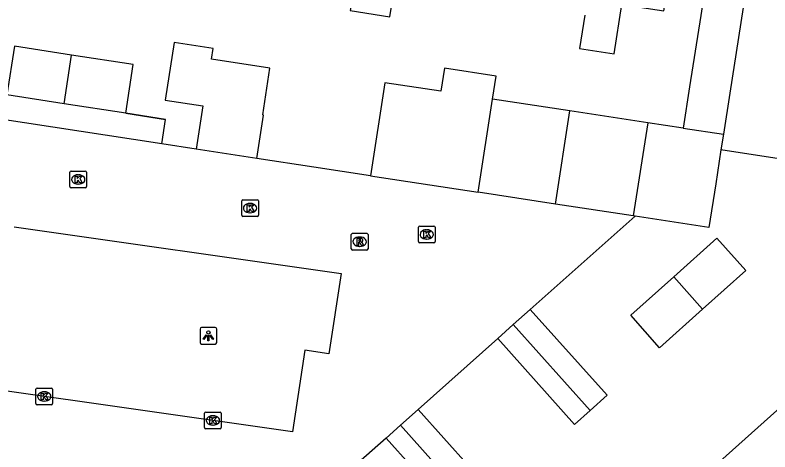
# Model space of a CAD drawing. Extents: x 162172 to 163187, y 382874 to 383684.
# Drawn here: x 162613.64 to 162658.81, y 383280.9 to 383307.03 of the extents above; entities that cross this region are included whole.
import ezdxf

# ---------------------------------------------------------------- set-up
doc = ezdxf.new("R2010")
doc.units = 0
for name, color, linetype in [('IMGEO_Hek', 7, 'Continuous'), ('IMGEO_Kolk', 7, 'Continuous'), ('IMGEO_Lichtpunt', 7, 'Continuous'), ('IMGEO_Pand', 7, 'Continuous'), ('IMGEO_Rijbaan_lokaal_open', 7, 'Continuous'), ('IMGEO_Rioolput', 7, 'Continuous'), ('IMGEO_Voetpad_open', 7, 'Continuous')]:
    doc.layers.add(name, color=color, linetype=linetype)

msp = doc.modelspace()

# ---------------------------------------------------------------- linework, layer by layer
at = {"layer": 'IMGEO_Hek'}
msp.add_lwpolyline([(162620.262, 383301.156), (162622.651, 383300.784)], dxfattribs=at)
at = {"layer": 'IMGEO_Kolk'}
for p, q in [((162616.918, 383296.771), (162616.918, 383297.623)), ((162616.993, 383297.697), (162617.845, 383297.697)), ((162617.919, 383297.623), (162617.919, 383296.771)), ((162617.406, 383297.477), (162617.431, 383297.477)), ((162617.429, 383296.917), (162617.404, 383296.917)), ((162617.845, 383296.697), (162616.993, 383296.697)), ((162627.205, 383295.056), (162627.205, 383295.908)), ((162627.28, 383295.982), (162628.132, 383295.982)), ((162628.206, 383295.908), (162628.206, 383295.056)), ((162627.693, 383295.762), (162627.718, 383295.762)), ((162628.132, 383294.982), (162627.28, 383294.982)), ((162627.716, 383295.202), (162627.691, 383295.202)), ((162637.778, 383293.485), (162637.778, 383294.337)), ((162637.853, 383294.411), (162638.705, 383294.411)), ((162638.266, 383294.191), (162638.291, 383294.191)), ((162638.779, 383294.337), (162638.779, 383293.485)), ((162638.289, 383293.631), (162638.264, 383293.631)), ((162638.705, 383293.411), (162637.853, 383293.411)), ((162614.887, 383283.789), (162614.887, 383284.641)), ((162614.962, 383284.715), (162615.814, 383284.715)), ((162615.888, 383284.641), (162615.888, 383283.789)), ((162615.375, 383284.495), (162615.4, 383284.495)), ((162615.814, 383283.715), (162614.962, 383283.715)), ((162615.398, 383283.935), (162615.373, 383283.935)), ((162624.978, 383282.352), (162624.978, 383283.204)), ((162625.053, 383283.278), (162625.905, 383283.278)), ((162625.979, 383283.204), (162625.979, 383282.352)), ((162625.466, 383283.058), (162625.491, 383283.058)), ((162625.905, 383282.278), (162625.053, 383282.278)), ((162625.489, 383282.498), (162625.464, 383282.498))]:
    msp.add_line(p, q, dxfattribs=at)
for points in [[(162616.918, 383296.771), (162616.918, 383297.623)], [(162616.993, 383297.697), (162617.845, 383297.697)], [(162617.919, 383297.623), (162617.919, 383296.771)], [(162617.239, 383297.397), (162617.362, 383297.397), (162617.362, 383297.246), (162617.492, 383297.397), (162617.656, 383297.397), (162617.51, 383297.246), (162617.663, 383296.997), (162617.511, 383296.997), (162617.426, 383297.161), (162617.362, 383297.094), (162617.362, 383296.997), (162617.239, 383296.997), (162617.239, 383297.397)], [(162617.845, 383296.697), (162616.993, 383296.697)], [(162627.205, 383295.056), (162627.205, 383295.908)], [(162627.28, 383295.982), (162628.132, 383295.982)], [(162628.206, 383295.908), (162628.206, 383295.056)], [(162627.526, 383295.682), (162627.649, 383295.682), (162627.649, 383295.531), (162627.779, 383295.682), (162627.943, 383295.682), (162627.797, 383295.531), (162627.95, 383295.282), (162627.798, 383295.282), (162627.713, 383295.446), (162627.649, 383295.379), (162627.649, 383295.282), (162627.526, 383295.282), (162627.526, 383295.682)], [(162628.132, 383294.982), (162627.28, 383294.982)], [(162637.778, 383293.485), (162637.778, 383294.337)], [(162637.853, 383294.411), (162638.705, 383294.411)], [(162638.099, 383294.111), (162638.222, 383294.111), (162638.222, 383293.96), (162638.352, 383294.111), (162638.516, 383294.111), (162638.37, 383293.96), (162638.523, 383293.711), (162638.371, 383293.711), (162638.286, 383293.875), (162638.222, 383293.808), (162638.222, 383293.711), (162638.099, 383293.711), (162638.099, 383294.111)], [(162638.779, 383294.337), (162638.779, 383293.485)], [(162638.705, 383293.411), (162637.853, 383293.411)], [(162614.887, 383283.789), (162614.887, 383284.641)], [(162614.962, 383284.715), (162615.814, 383284.715)], [(162615.888, 383284.641), (162615.888, 383283.789)], [(162615.208, 383284.415), (162615.331, 383284.415), (162615.331, 383284.264), (162615.461, 383284.415), (162615.625, 383284.415), (162615.479, 383284.264), (162615.632, 383284.015), (162615.48, 383284.015), (162615.395, 383284.179), (162615.331, 383284.112), (162615.331, 383284.015), (162615.208, 383284.015), (162615.208, 383284.415)], [(162615.814, 383283.715), (162614.962, 383283.715)], [(162624.978, 383282.352), (162624.978, 383283.204)], [(162625.053, 383283.278), (162625.905, 383283.278)], [(162625.979, 383283.204), (162625.979, 383282.352)], [(162625.299, 383282.978), (162625.422, 383282.978), (162625.422, 383282.827), (162625.552, 383282.978), (162625.716, 383282.978), (162625.57, 383282.827), (162625.723, 383282.578), (162625.571, 383282.578), (162625.486, 383282.742), (162625.422, 383282.675), (162625.422, 383282.578), (162625.299, 383282.578), (162625.299, 383282.978)], [(162625.905, 383282.278), (162625.053, 383282.278)]]:
    msp.add_lwpolyline(points, dxfattribs=at)
for centre, start, end in [((162616.995, 383297.621), 91.552, 178.448), ((162616.995, 383297.621), 91.552, 178.448), ((162617.843, 383297.621), 1.552, 88.448), ((162617.843, 383297.621), 1.552, 88.448), ((162616.995, 383296.773), 181.552, 268.448), ((162616.995, 383296.773), 181.552, 268.448), ((162617.843, 383296.773), 271.552, 358.448), ((162617.843, 383296.773), 271.552, 358.448), ((162627.282, 383295.906), 91.552, 178.448), ((162627.282, 383295.906), 91.552, 178.448), ((162628.13, 383295.906), 1.552, 88.448), ((162628.13, 383295.906), 1.552, 88.448), ((162627.282, 383295.058), 181.552, 268.448), ((162627.282, 383295.058), 181.552, 268.448), ((162628.13, 383295.058), 271.552, 358.448), ((162628.13, 383295.058), 271.552, 358.448), ((162637.855, 383294.335), 91.552, 178.448), ((162637.855, 383294.335), 91.552, 178.448), ((162638.703, 383294.335), 1.552, 88.448), ((162638.703, 383294.335), 1.552, 88.448), ((162637.855, 383293.487), 181.552, 268.448), ((162637.855, 383293.487), 181.552, 268.448), ((162638.703, 383293.487), 271.552, 358.448), ((162638.703, 383293.487), 271.552, 358.448), ((162614.964, 383284.639), 91.552, 178.448), ((162614.964, 383284.639), 91.552, 178.448), ((162615.812, 383284.639), 1.552, 88.448), ((162615.812, 383284.639), 1.552, 88.448), ((162614.964, 383283.791), 181.552, 268.448), ((162614.964, 383283.791), 181.552, 268.448), ((162615.812, 383283.791), 271.552, 358.448), ((162615.812, 383283.791), 271.552, 358.448), ((162625.055, 383283.202), 91.552, 178.448), ((162625.055, 383283.202), 91.552, 178.448), ((162625.903, 383283.202), 1.552, 88.448), ((162625.903, 383283.202), 1.552, 88.448), ((162625.055, 383282.354), 181.552, 268.448), ((162625.055, 383282.354), 181.552, 268.448), ((162625.903, 383282.354), 271.552, 358.448), ((162625.903, 383282.354), 271.552, 358.448)]:
    msp.add_arc(centre, 0.0765, start, end, dxfattribs=at)
for centre, major_axis, ratio, start_param, end_param in [((162617.405, 383297.197), (-0.387, 0.002), 0.722429, 4.712389, 7.853982), ((162617.43, 383297.197), (-0.39, 0.002), 0.717154, 1.570796, 4.712389), ((162627.692, 383295.482), (-0.387, 0.002), 0.722429, 4.712389, 7.853982), ((162627.717, 383295.482), (-0.39, 0.002), 0.717154, 1.570796, 4.712389), ((162638.265, 383293.911), (-0.387, 0.002), 0.722429, 4.712389, 7.853982), ((162638.29, 383293.911), (-0.39, 0.002), 0.717154, 1.570796, 4.712389), ((162615.374, 383284.215), (-0.387, 0.002), 0.722429, 4.712389, 7.853982), ((162615.399, 383284.215), (-0.39, 0.002), 0.717154, 1.570796, 4.712389), ((162625.465, 383282.778), (-0.387, 0.002), 0.722429, 4.712389, 7.853982), ((162625.49, 383282.778), (-0.39, 0.002), 0.717154, 1.570796, 4.712389)]:
    msp.add_ellipse(centre, major_axis=major_axis, ratio=ratio, start_param=start_param, end_param=end_param, dxfattribs=at)
at = {"layer": 'IMGEO_Lichtpunt'}
for p, q in [((162624.709, 383288.246), (162624.709, 383287.439)), ((162624.709, 383288.246), (162624.709, 383287.439)), ((162625.611, 383288.341), (162624.803, 383288.341)), ((162625.611, 383288.341), (162624.803, 383288.341)), ((162625.705, 383287.439), (162625.705, 383288.246)), ((162625.705, 383287.439), (162625.705, 383288.246)), ((162624.803, 383287.345), (162625.611, 383287.345)), ((162624.803, 383287.345), (162625.611, 383287.345))]:
    msp.add_line(p, q, dxfattribs=at)
for points in [[(162625.083, 383287.91), (162625.122, 383287.882), (162624.934, 383287.62), (162624.896, 383287.647), (162625.083, 383287.91)], [(162625.185, 383287.862), (162625.232, 383287.862), (162625.232, 383287.54), (162625.185, 383287.54), (162625.185, 383287.862)], [(162625.295, 383287.882), (162625.333, 383287.909), (162625.52, 383287.647), (162625.481, 383287.619), (162625.295, 383287.882)]]:
    msp.add_lwpolyline(points, dxfattribs=at)
msp.add_circle((162625.208, 383288.044), 0.0994, dxfattribs=at)
for centre, start, end in [((162624.803, 383288.246), 90, 180), ((162624.803, 383288.246), 90, 180), ((162625.611, 383288.246), 0, 90), ((162625.611, 383288.246), 0, 90), ((162624.803, 383287.439), 180, 270), ((162624.803, 383287.439), 180, 270), ((162625.611, 383287.439), 270, 0), ((162625.611, 383287.439), 270, 360)]:
    msp.add_arc(centre, 0.0946, start, end, dxfattribs=at)
at = {"layer": 'IMGEO_Pand'}
for points in [[(162659.009, 383319.026), (162656.415, 383302.367), (162656.023, 383299.909)], [(162647.737, 383307.034), (162647.425, 383305.028), (162649.487, 383304.708), (162649.948, 383307.672), (162652.468, 383307.28), (162653.2, 383311.517)], [(162653.2, 383311.517), (162655.321, 383311.187), (162654.672, 383307.015), (162654.007, 383302.742), (162653.623, 383300.272)], [(162633.867, 383308.374), (162633.694, 383307.311), (162636.06, 383306.924), (162636.504, 383309.641), (162634.137, 383310.028), (162633.867, 383308.374)], [(162661.683, 383306.957), (162661.23, 383307.027), (162659.878, 383298.358), (162655.881, 383298.979)], [(162628.112, 383298.457), (162628.508, 383301.047), (162628.463, 383301.054), (162628.892, 383303.858), (162625.4, 383304.391), (162625.497, 383305.026), (162623.153, 383305.384), (162622.627, 383301.945), (162624.88, 383301.601), (162624.484, 383299.011)], [(162617.024, 383304.64), (162613.601, 383305.172), (162613.148, 383302.262)], [(162616.571, 383301.73), (162617.024, 383304.64)], [(162620.262, 383301.156), (162620.715, 383304.065), (162617.024, 383304.64)], [(162642.217, 383302), (162642.432, 383303.384), (162639.333, 383303.854), (162639.117, 383302.47), (162635.772, 383302.977), (162634.907, 383297.419)], [(162616.571, 383301.73), (162613.148, 383302.262)], [(162620.262, 383301.156), (162616.571, 383301.73)], [(162641.351, 383296.434), (162642.217, 383302)], [(162646.844, 383301.3), (162642.217, 383302)], [(162645.976, 383295.727), (162646.844, 383301.3)], [(162651.499, 383300.594), (162646.844, 383301.3)], [(162651.499, 383300.594), (162650.631, 383295.015)], [(162653.623, 383300.272), (162651.499, 383300.594)], [(162653.623, 383300.272), (162656.023, 383299.909)], [(162656.023, 383299.909), (162655.881, 383298.979)], [(162628.112, 383298.457), (162624.484, 383299.011)], [(162655.881, 383298.979), (162655.569, 383296.943), (162655.162, 383294.323), (162650.75, 383294.997)], [(162634.907, 383297.419), (162641.351, 383296.434)], [(162645.976, 383295.727), (162641.351, 383296.434)], [(162650.631, 383295.015), (162645.976, 383295.727)], [(162650.75, 383294.997), (162650.631, 383295.015)], [(162653.05, 383291.368), (162655.633, 383293.678), (162657.367, 383291.74), (162654.784, 383289.43)], [(162654.784, 383289.43), (162652.212, 383287.13), (162650.478, 383289.068), (162653.05, 383291.368)], [(162653.05, 383291.368), (162654.784, 383289.43)], [(162666.609, 383289.967), (162670.532, 383285.58), (162673.865, 383281.853), (162650.074, 383260.577), (162642.818, 383268.691), (162646.546, 383272.025), (162666.609, 383289.967)], [(162643.454, 383288.52), (162644.466, 383289.424)], [(162644.466, 383289.424), (162649.063, 383284.282), (162648.053, 383283.379)], [(162642.523, 383287.687), (162643.454, 383288.52)], [(162643.454, 383288.52), (162648.053, 383283.379)], [(162648.053, 383283.379), (162647.121, 383282.545), (162642.523, 383287.687)], [(162636.707, 383282.49), (162637.762, 383283.434)], [(162637.762, 383283.434), (162642.37, 383278.28), (162641.316, 383277.338)], [(162635.843, 383281.717), (162636.707, 383282.49)], [(162641.316, 383277.338), (162636.707, 383282.49)], [(162641.316, 383277.338), (162640.451, 383276.564), (162635.843, 383281.717)]]:
    msp.add_lwpolyline(points, dxfattribs=at)
at = {"layer": 'IMGEO_Rijbaan_lokaal_open'}
for points in [[(162622.428, 383299.324), (162604.264, 383302.096)], [(162624.484, 383299.011), (162622.428, 383299.324)], [(162634.907, 383297.419), (162631.523, 383297.936), (162628.112, 383298.457)], [(162650.75, 383294.997), (162644.466, 383289.424)], [(162613.597, 383294.36), (162633.154, 383291.564), (162632.421, 383286.766), (162630.988, 383286.985), (162630.24, 383282.091), (162612.165, 383284.671), (162612.224, 383285.071)], [(162642.523, 383287.687), (162637.762, 383283.434)], [(162635.843, 383281.717), (162632.163, 383278.465), (162636.998, 383273.083)]]:
    msp.add_lwpolyline(points, dxfattribs=at)
at = {"layer": 'IMGEO_Rioolput'}
for p, q in [((162633.76, 383293.048), (162633.76, 383293.9)), ((162633.835, 383293.974), (162634.687, 383293.974)), ((162634.248, 383293.754), (162634.273, 383293.754)), ((162634.761, 383293.9), (162634.761, 383293.048)), ((162634.271, 383293.194), (162634.246, 383293.194)), ((162634.687, 383292.974), (162633.835, 383292.974))]:
    msp.add_line(p, q, dxfattribs=at)
for points in [[(162633.76, 383293.048), (162633.76, 383293.9)], [(162633.835, 383293.974), (162634.687, 383293.974)], [(162634.349, 383293.672), (162634.097, 383293.674), (162634.097, 383293.274)], [(162634.275, 383293.593), (162634.221, 383293.593), (162634.221, 383293.512)], [(162634.761, 383293.9), (162634.761, 383293.048)], [(162634.097, 383293.274), (162634.221, 383293.274), (162634.221, 383293.436), (162634.232, 383293.436)], [(162634.221, 383293.512), (162634.273, 383293.512)], [(162634.279, 383293.407), (162634.35, 383293.274), (162634.49, 383293.274), (162634.425, 383293.4)], [(162634.687, 383292.974), (162633.835, 383292.974)]]:
    msp.add_lwpolyline(points, dxfattribs=at)
for centre, radius, start, end in [((162633.837, 383293.898), 0.0765, 91.552, 178.448), ((162633.837, 383293.898), 0.0765, 91.552, 178.448), ((162634.281, 383293.497), 0.0964, 77.0061, 93.1865), ((162634.295, 383293.554), 0.0378, 276.6634, 79.6772), ((162634.348, 383293.562), 0.109, 350.3612, 89.416), ((162634.685, 383293.898), 0.0765, 1.552, 88.448), ((162634.685, 383293.898), 0.0765, 1.552, 88.448), ((162634.231, 383293.383), 0.0533, 26.0293, 88.6989), ((162634.257, 383293.701), 0.19, 274.7715, 282.9687), ((162634.346, 383293.562), 0.112, 277.5842, 350.9817), ((162634.33, 383293.347), 0.108, 29.5134, 73.7905), ((162633.837, 383293.05), 0.0765, 181.552, 268.448), ((162633.837, 383293.05), 0.0765, 181.552, 268.448), ((162634.685, 383293.05), 0.0765, 271.552, 358.448), ((162634.685, 383293.05), 0.0765, 271.552, 358.448)]:
    msp.add_arc(centre, radius, start, end, dxfattribs=at)
for centre, major_axis, ratio, start_param, end_param in [((162634.247, 383293.474), (-0.387, 0.002), 0.722429, 4.712389, 7.853982), ((162634.272, 383293.474), (-0.39, 0.002), 0.717154, 1.570796, 4.712389)]:
    msp.add_ellipse(centre, major_axis=major_axis, ratio=ratio, start_param=start_param, end_param=end_param, dxfattribs=at)
at = {"layer": 'IMGEO_Voetpad_open'}
msp.add_lwpolyline([(162622.428, 383299.324), (162622.651, 383300.784), (162620.262, 383301.156)], dxfattribs=at)

doc.saveas('drawing.dxf')
